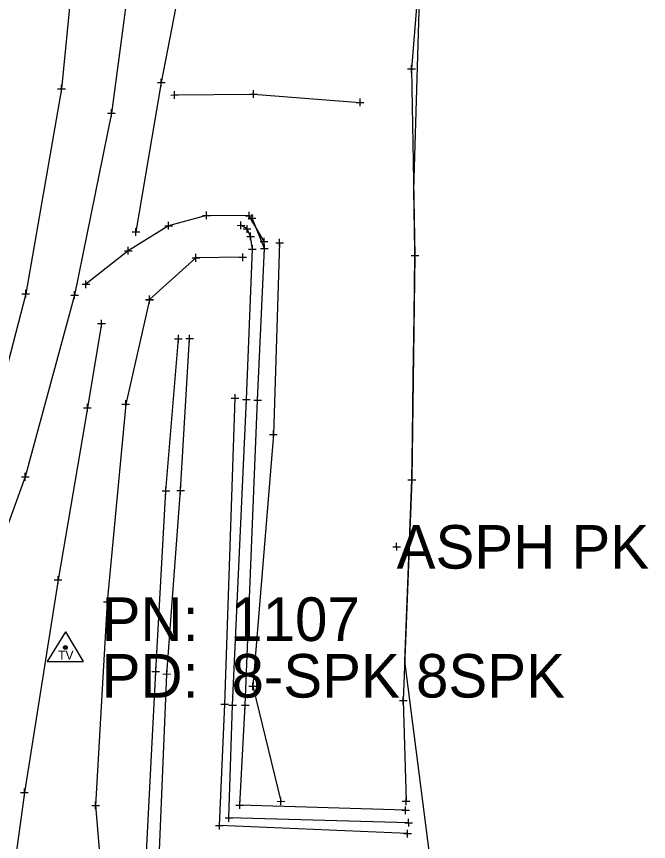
# Model space of a CAD drawing. Extents: x -1 to 1157254, y -1 to 2021979.
# Drawn here: x 1151689.1 to 1151793.6, y 2019275.4 to 2019411.8 of the extents above; entities that cross this region are included whole.
import ezdxf

# ---------------------------------------------------------------- set-up
doc = ezdxf.new("R2010")
doc.units = 0
for name, color, linetype in [('S_BREAKLINE', 7, 'Continuous'), ('S_BUILDING_ANNOT', 7, 'Continuous'), ('S_CTL_TABLE', 7, 'Continuous'), ('S_DRIVEWAY_ANNOT', 7, 'Continuous'), ('S_EDGE_BITUMINOUS_ANNOT', 7, 'Continuous'), ('S_EDGE_CONCRETE', 7, 'Continuous'), ('S_EDGE_CONCRETE_ANNOT', 7, 'Continuous'), ('S_EDGE_PAVEMENT', 7, 'Continuous'), ('S_EDGE_PAVEMENT_ANNOT', 7, 'Continuous'), ('S_ENV_CONSTRAINT', 7, 'Continuous'), ('S_FLAG_POLE', 7, 'Continuous'), ('S_GAS_PUMP_ISLAND_ANNOT', 7, 'Continuous'), ('S_GAS_UTILITIES_ANNOT', 7, 'Continuous'), ('S_GATE', 7, 'Continuous')]:
    doc.layers.add(name, color=color, linetype=linetype)

msp = doc.modelspace()

# ---------------------------------------------------------------- linework, layer by layer
at = {"layer": 'S_BREAKLINE'}
for p, q in [((1151697.17, 2019310.05), (1151694.16, 2019305.1)), ((1151697.17, 2019310.05), (1151700.11, 2019305.1)), ((1151694.16, 2019305.1), (1151700.11, 2019305.1))]:
    msp.add_line(p, q, dxfattribs=at)
for radius in [0.311, 0.183, 0.103]:
    msp.add_circle((1151697.17, 2019307.44), radius, dxfattribs=at)
at = {"layer": 'S_BUILDING_ANNOT'}
for p, q in [((1151695.89, 2019399.83), (1151697.17, 2019399.83)), ((1151696.53, 2019399.2), (1151696.53, 2019400.47)), ((1151696.53, 2019399.83), (1151696.53, 2019399.83)), ((1151714.59, 2019398.78), (1151715.86, 2019398.79)), ((1151715.23, 2019398.15), (1151715.22, 2019399.42)), ((1151715.22, 2019398.79), (1151715.22, 2019398.79)), ((1151727.63, 2019398.93), (1151728.9, 2019398.94)), ((1151728.27, 2019398.3), (1151728.26, 2019399.57)), ((1151728.27, 2019398.94), (1151728.27, 2019398.94)), ((1151745.24, 2019397.55), (1151746.51, 2019397.56)), ((1151745.88, 2019396.92), (1151745.88, 2019398.19)), ((1151745.88, 2019397.56), (1151745.88, 2019397.56)), ((1151704.14, 2019395.8), (1151705.42, 2019395.81)), ((1151704.78, 2019395.17), (1151704.78, 2019396.44)), ((1151704.78, 2019395.8), (1151704.78, 2019395.8)), ((1151720.5, 2019378.25), (1151720.5, 2019379.52)), ((1151727.58, 2019378.18), (1151727.58, 2019379.45)), ((1151719.86, 2019378.89), (1151721.14, 2019378.89)), ((1151720.5, 2019378.89), (1151720.5, 2019378.89)), ((1151726.94, 2019378.81), (1151728.22, 2019378.81)), ((1151727.4, 2019378.42), (1151728.67, 2019378.42)), ((1151727.58, 2019378.81), (1151727.58, 2019378.81)), ((1151728.04, 2019377.78), (1151728.03, 2019379.06)), ((1151728.04, 2019378.42), (1151728.04, 2019378.42)), ((1151713.59, 2019377.18), (1151714.87, 2019377.18)), ((1151714.23, 2019376.55), (1151714.23, 2019377.82)), ((1151714.23, 2019377.18), (1151714.23, 2019377.18)), ((1151725.56, 2019377.23), (1151726.83, 2019377.24)), ((1151726.2, 2019376.6), (1151726.19, 2019377.87)), ((1151726.19, 2019377.24), (1151726.19, 2019377.24)), ((1151726.57, 2019376.64), (1151727.84, 2019376.65)), ((1151727.2, 2019376.01), (1151727.2, 2019377.28)), ((1151727.2, 2019376.64), (1151727.2, 2019376.64)), ((1151727.16, 2019375.41), (1151728.43, 2019375.41)), ((1151727.8, 2019374.77), (1151727.8, 2019376.04)), ((1151727.8, 2019375.41), (1151727.8, 2019375.41)), ((1151728.11, 2019372.67), (1151728.1, 2019373.94)), ((1151729.38, 2019374.54), (1151730.65, 2019374.55)), ((1151730.01, 2019373.91), (1151730.01, 2019375.18)), ((1151730.01, 2019374.55), (1151730.01, 2019374.55)), ((1151730.07, 2019372.79), (1151730.07, 2019374.06)), ((1151706.94, 2019373.03), (1151708.21, 2019373.03)), ((1151707.58, 2019372.39), (1151707.57, 2019373.67)), ((1151707.58, 2019373.03), (1151707.58, 2019373.03)), ((1151727.47, 2019373.31), (1151728.74, 2019373.31)), ((1151728.1, 2019373.31), (1151728.1, 2019373.31)), ((1151729.43, 2019373.42), (1151730.71, 2019373.42)), ((1151730.07, 2019373.42), (1151730.07, 2019373.42)), ((1151699.93, 2019367.49), (1151701.2, 2019367.49)), ((1151700.57, 2019366.86), (1151700.57, 2019368.13)), ((1151700.57, 2019367.49), (1151700.57, 2019367.49)), ((1151689.99, 2019365.93), (1151691.26, 2019365.93)), ((1151690.63, 2019365.29), (1151690.62, 2019366.57)), ((1151690.62, 2019365.93), (1151690.62, 2019365.93)), ((1151698.05, 2019365.71), (1151699.32, 2019365.71)), ((1151698.69, 2019365.07), (1151698.68, 2019366.35)), ((1151698.68, 2019365.71), (1151698.68, 2019365.71)), ((1151715.86, 2019357.84), (1151715.86, 2019359.11)), ((1151717.7, 2019357.87), (1151717.69, 2019359.14)), ((1151715.22, 2019358.48), (1151716.5, 2019358.48)), ((1151715.86, 2019358.48), (1151715.86, 2019358.48)), ((1151717.06, 2019358.5), (1151718.33, 2019358.5)), ((1151717.69, 2019358.5), (1151717.69, 2019358.5)), ((1151726.46, 2019348.42), (1151727.74, 2019348.42)), ((1151727.1, 2019347.79), (1151727.1, 2019349.06)), ((1151727.1, 2019348.42), (1151727.1, 2019348.42)), ((1151728.31, 2019348.32), (1151729.58, 2019348.32)), ((1151728.95, 2019347.68), (1151728.94, 2019348.96)), ((1151728.95, 2019348.32), (1151728.95, 2019348.32)), ((1151690.54, 2019335.02), (1151690.54, 2019336.3)), ((1151689.9, 2019335.66), (1151691.17, 2019335.66)), ((1151690.54, 2019335.66), (1151690.54, 2019335.66)), ((1151713.16, 2019333.32), (1151714.43, 2019333.32)), ((1151713.8, 2019332.68), (1151713.8, 2019333.96)), ((1151713.8, 2019333.32), (1151713.8, 2019333.32)), ((1151715.59, 2019333.4), (1151716.87, 2019333.4)), ((1151716.23, 2019332.76), (1151716.23, 2019334.03)), ((1151716.23, 2019333.4), (1151716.23, 2019333.4)), ((1151751.31, 2019324.08), (1151752.58, 2019324.08)), ((1151751.95, 2019323.45), (1151751.94, 2019324.72)), ((1151751.94, 2019324.08), (1151751.94, 2019324.08)), ((1151711.46, 2019303.49), (1151712.73, 2019303.49)), ((1151712.1, 2019302.85), (1151712.1, 2019304.12)), ((1151712.1, 2019303.49), (1151712.1, 2019303.49)), ((1151713.29, 2019303.05), (1151714.56, 2019303.06)), ((1151713.92, 2019302.42), (1151713.92, 2019303.69)), ((1151713.92, 2019303.05), (1151713.92, 2019303.05)), ((1151724.17, 2019297.9), (1151725.45, 2019297.9)), ((1151724.81, 2019297.26), (1151724.81, 2019298.53)), ((1151724.81, 2019297.9), (1151724.81, 2019297.9)), ((1151726.27, 2019297.89), (1151727.54, 2019297.89)), ((1151726.91, 2019297.25), (1151726.91, 2019298.52)), ((1151726.91, 2019297.89), (1151726.91, 2019297.89)), ((1151725.37, 2019281.38), (1151726.64, 2019281.38)), ((1151726, 2019280.75), (1151726, 2019282.02)), ((1151726, 2019281.38), (1151726, 2019281.38)), ((1151753.41, 2019279.88), (1151753.41, 2019281.15)), ((1151724.22, 2019278.62), (1151724.22, 2019279.89)), ((1151752.78, 2019280.52), (1151754.05, 2019280.52)), ((1151753.41, 2019280.52), (1151753.41, 2019280.52)), ((1151723.58, 2019279.25), (1151724.85, 2019279.26)), ((1151724.22, 2019279.25), (1151724.22, 2019279.25)), ((1151753.29, 2019278.47), (1151754.56, 2019278.47)), ((1151753.93, 2019277.84), (1151753.92, 2019279.11)), ((1151753.93, 2019278.47), (1151753.93, 2019278.47))]:
    msp.add_line(p, q, dxfattribs=at)
at = {"layer": 'S_CTL_TABLE'}
for p, q in [((1151753.76, 2019403.09), (1151755.04, 2019403.1)), ((1151754.4, 2019402.46), (1151754.4, 2019403.73)), ((1151754.4, 2019403.1), (1151754.4, 2019403.1)), ((1151713.01, 2019400.21), (1151713.01, 2019401.48)), ((1151712.38, 2019400.84), (1151713.65, 2019400.85)), ((1151713.01, 2019400.84), (1151713.01, 2019400.84)), ((1151708.83, 2019375.51), (1151708.82, 2019376.78)), ((1151708.19, 2019376.14), (1151709.46, 2019376.15)), ((1151708.82, 2019376.15), (1151708.82, 2019376.15)), ((1151731.94, 2019374.36), (1151733.21, 2019374.36)), ((1151732.58, 2019373.72), (1151732.57, 2019375)), ((1151732.58, 2019374.36), (1151732.58, 2019374.36)), ((1151718.76, 2019371.23), (1151718.76, 2019372.51)), ((1151726.49, 2019371.32), (1151726.49, 2019372.6)), ((1151754.97, 2019371.59), (1151754.96, 2019372.87)), ((1151718.13, 2019371.87), (1151719.4, 2019371.87)), ((1151718.76, 2019371.87), (1151718.76, 2019371.87)), ((1151725.85, 2019371.96), (1151727.13, 2019371.96)), ((1151726.49, 2019371.96), (1151726.49, 2019371.96)), ((1151754.33, 2019372.23), (1151755.6, 2019372.23)), ((1151754.97, 2019372.23), (1151754.97, 2019372.23)), ((1151710.44, 2019364.92), (1151711.71, 2019364.92)), ((1151710.46, 2019365), (1151711.73, 2019365)), ((1151711.08, 2019364.29), (1151711.08, 2019365.56)), ((1151711.08, 2019364.92), (1151711.08, 2019364.92)), ((1151711.1, 2019364.36), (1151711.1, 2019365.64)), ((1151711.1, 2019365), (1151711.1, 2019365)), ((1151703.15, 2019360.37), (1151703.15, 2019361.64)), ((1151702.51, 2019361.01), (1151703.78, 2019361.01)), ((1151703.15, 2019361.01), (1151703.15, 2019361.01)), ((1151725.22, 2019348.05), (1151725.22, 2019349.32)), ((1151707.17, 2019347.04), (1151707.17, 2019348.31)), ((1151724.58, 2019348.68), (1151725.85, 2019348.68)), ((1151725.22, 2019348.68), (1151725.22, 2019348.68)), ((1151700.19, 2019347.09), (1151701.46, 2019347.09)), ((1151700.83, 2019346.45), (1151700.83, 2019347.72)), ((1151700.83, 2019347.09), (1151700.83, 2019347.09)), ((1151706.53, 2019347.67), (1151707.8, 2019347.68)), ((1151707.17, 2019347.67), (1151707.17, 2019347.67)), ((1151730.92, 2019342.67), (1151732.2, 2019342.67)), ((1151731.56, 2019342.04), (1151731.56, 2019343.31)), ((1151731.56, 2019342.67), (1151731.56, 2019342.67)), ((1151754.45, 2019334.5), (1151754.45, 2019335.78)), ((1151753.81, 2019335.14), (1151755.09, 2019335.14)), ((1151754.45, 2019335.14), (1151754.45, 2019335.14)), ((1151695.32, 2019318.6), (1151696.6, 2019318.6)), ((1151695.96, 2019317.97), (1151695.96, 2019319.24)), ((1151695.96, 2019318.6), (1151695.96, 2019318.6)), ((1151704.1, 2019314.33), (1151704.09, 2019315.61)), ((1151703.46, 2019314.97), (1151704.73, 2019314.97)), ((1151704.1, 2019314.97), (1151704.1, 2019314.97)), ((1151728.15, 2019300.4), (1151728.15, 2019301.67)), ((1151727.51, 2019301.03), (1151728.79, 2019301.04)), ((1151728.15, 2019301.04), (1151728.15, 2019301.04)), ((1151753.03, 2019298.04), (1151753.03, 2019299.32)), ((1151722.88, 2019298.08), (1151724.16, 2019298.08)), ((1151723.52, 2019297.44), (1151723.52, 2019298.72)), ((1151723.52, 2019298.08), (1151723.52, 2019298.08)), ((1151752.39, 2019298.68), (1151753.67, 2019298.68)), ((1151753.03, 2019298.68), (1151753.03, 2019298.68)), ((1151690.41, 2019282.85), (1151690.41, 2019284.12)), ((1151689.77, 2019283.49), (1151691.04, 2019283.49)), ((1151690.41, 2019283.49), (1151690.41, 2019283.49)), ((1151732.8, 2019281.37), (1151732.79, 2019282.64)), ((1151753.5, 2019281.39), (1151753.49, 2019282.66)), ((1151701.54, 2019281.33), (1151702.82, 2019281.33)), ((1151702.18, 2019280.69), (1151702.18, 2019281.97)), ((1151702.18, 2019281.33), (1151702.18, 2019281.33)), ((1151732.16, 2019282), (1151733.43, 2019282.01)), ((1151732.8, 2019282.01), (1151732.8, 2019282.01)), ((1151752.86, 2019282.03), (1151754.13, 2019282.03)), ((1151753.5, 2019282.03), (1151753.5, 2019282.03)), ((1151722.64, 2019277.35), (1151722.64, 2019278.62)), ((1151722, 2019277.98), (1151723.28, 2019277.99)), ((1151722.64, 2019277.99), (1151722.64, 2019277.99)), ((1151753.74, 2019276.02), (1151753.74, 2019277.29)), ((1151753.1, 2019276.66), (1151754.38, 2019276.66)), ((1151753.74, 2019276.66), (1151753.74, 2019276.66))]:
    msp.add_line(p, q, dxfattribs=at)
at = {"layer": 'S_DRIVEWAY_ANNOT'}
for points in [[(1151707.28, 2019119.22), (1151707.31, 2019121.64), (1151706.73, 2019125.65), (1151708.41, 2019137.61), (1151708.9, 2019170.67), (1151709.63, 2019190.98), (1151711.29, 2019217.86), (1151710.99, 2019253.65), (1151710.48, 2019271.45), (1151712.1, 2019303.49), (1151713.8, 2019333.32), (1151715.86, 2019358.48)], [(1151708.17, 2019119.52), (1151710.35, 2019123.41), (1151712.53, 2019137.75), (1151714.15, 2019169.64), (1151714.28, 2019190.43), (1151714.46, 2019217.29), (1151715, 2019254.38), (1151712.61, 2019271.25), (1151713.92, 2019303.05), (1151716.23, 2019333.4), (1151717.69, 2019358.5)]]:
    msp.add_lwpolyline(points, dxfattribs=at)
at = {"layer": 'S_EDGE_BITUMINOUS_ANNOT'}
for points in [[(1151761.21, 2019511.25), (1151760.22, 2019479.49), (1151757.52, 2019441.9), (1151754.4, 2019403.1), (1151754.97, 2019372.23), (1151754.45, 2019335.14), (1151753.03, 2019298.68), (1151753.5, 2019282.03)], [(1151716.07, 2019416.84), (1151713.01, 2019400.84), (1151708.82, 2019376.15)], [(1151732.58, 2019374.36), (1151731.56, 2019342.67), (1151728.15, 2019301.04), (1151732.8, 2019282.01)], [(1151726.49, 2019371.96), (1151718.76, 2019371.87), (1151711.1, 2019365)], [(1151711.08, 2019364.92), (1151707.17, 2019347.67), (1151704.1, 2019314.97), (1151702.18, 2019281.33), (1151706.09, 2019234.61), (1151701.22, 2019201.53), (1151696.45, 2019160.5), (1151692.95, 2019135.13), (1151701.84, 2019117.76), (1151721.37, 2019118.76), (1151724.84, 2019163.73), (1151726.85, 2019206.36), (1151729.22, 2019250.49), (1151749.23, 2019251.04), (1151748.83, 2019268.53), (1151719.6, 2019270.56)], [(1151703.15, 2019361.01), (1151700.83, 2019347.09), (1151695.96, 2019318.6), (1151690.41, 2019283.49), (1151684.45, 2019240.54), (1151681.26, 2019203.34), (1151669.08, 2019168.62), (1151663.09, 2019138.38)], [(1151753.74, 2019276.66), (1151722.64, 2019277.99), (1151723.52, 2019298.08), (1151725.22, 2019348.68)]]:
    msp.add_lwpolyline(points, dxfattribs=at)
at = {"layer": 'S_EDGE_CONCRETE'}
msp.add_lwpolyline([(1151704.86, 2019608.44), (1151705.24, 2019577.73), (1151704.48, 2019532.5), (1151704.1, 2019496.82), (1151702.93, 2019464.9), (1151696.53, 2019399.83), (1151690.62, 2019365.93), (1151683.01, 2019336.72), (1151673.3, 2019308.19), (1151660.32, 2019274.07), (1151648.25, 2019241.97), (1151632.02, 2019198.81), (1151613.86, 2019145.04), (1151594.26, 2019091.55), (1151580.36, 2019053.78), (1151566.62, 2019017.43), (1151557.29, 2018988.35), (1151554.82, 2018969.45), (1151556.64, 2018941.42)], dxfattribs=at)
at = {"layer": 'S_EDGE_CONCRETE_ANNOT'}
msp.add_lwpolyline([(1151715.22, 2019398.79), (1151728.27, 2019398.94), (1151745.88, 2019397.56)], dxfattribs=at)
at = {"layer": 'S_EDGE_PAVEMENT'}
msp.add_lwpolyline([(1151753.93, 2019278.47), (1151724.22, 2019279.25), (1151724.81, 2019297.9), (1151727.1, 2019348.42), (1151728.1, 2019373.31), (1151727.8, 2019375.41), (1151727.2, 2019376.64), (1151726.19, 2019377.24)], dxfattribs=at)
at = {"layer": 'S_EDGE_PAVEMENT_ANNOT'}
msp.add_lwpolyline([(1151753.41, 2019280.52), (1151726, 2019281.38), (1151726.91, 2019297.89), (1151728.95, 2019348.32), (1151730.07, 2019373.42), (1151728.04, 2019378.42)], dxfattribs=at)
at = {"layer": 'S_ENV_CONSTRAINT'}
msp.add_lwpolyline([(1151730.01, 2019374.55), (1151727.58, 2019378.81), (1151720.5, 2019378.89), (1151714.23, 2019377.18), (1151707.58, 2019373.03), (1151700.57, 2019367.49)], dxfattribs=at)
at = {"layer": 'S_FLAG_POLE'}
msp.add_lwpolyline([(1151715.45, 2019596.2), (1151715.07, 2019579.24), (1151714.27, 2019533.29), (1151711.4, 2019496.69), (1151710.6, 2019463.15), (1151708.62, 2019424.41), (1151704.78, 2019395.8), (1151698.68, 2019365.71), (1151690.54, 2019335.66), (1151679.94, 2019306.53), (1151667.35, 2019271.18), (1151655.32, 2019239.37), (1151639.86, 2019196.4), (1151634.5, 2019181.31), (1151615.7, 2019127.93), (1151601.48, 2019087.7), (1151587.68, 2019050.48), (1151575.6, 2019015.8), (1151564.48, 2018986.56), (1151559.43, 2018965.1), (1151561.48, 2018942.51)], dxfattribs=at)
at = {"layer": 'S_GAS_PUMP_ISLAND_ANNOT'}
msp.add_lwpolyline([(1151758.42, 2019265.24), (1151753.28, 2019305.16), (1151753.67, 2019315.15), (1151754.06, 2019325.15), (1151754.45, 2019335.14), (1151754.55, 2019342.23), (1151754.69, 2019352.23), (1151754.83, 2019362.23), (1151754.97, 2019372.23), (1151754.95, 2019373.1), (1151754.77, 2019383.1), (1151755.92, 2019421.96), (1151756.72, 2019431.93), (1151757.52, 2019441.9), (1151758.07, 2019449.57), (1151758.78, 2019459.54), (1151759.5, 2019469.51), (1151776.75, 2019512.28), (1151782.76, 2019547.74), (1151785.49, 2019575.39), (1151788.46, 2019604.43)], dxfattribs=at)

# ---------------------------------------------------------------- texts
at = {"layer": 'S_BREAKLINE'}
msp.add_text('TV', height=1.499, dxfattribs=at).set_placement((1151695.96, 2019305.43))
at = {"layer": 'S_GAS_UTILITIES_ANNOT'}
for s, p in [('PN: ', (1151703.17, 2019308.52)), ('1107', (1151724.43, 2019308.52)), ('PD: ', (1151703.17, 2019299.16)), ('8-SPK 8SPK', (1151724.64, 2019299.16))]:
    msp.add_text(s, height=7.2, dxfattribs=at).set_placement(p)
at = {"layer": 'S_GATE'}
msp.add_text('ASPH PK', height=7.2, dxfattribs=at).set_placement((1151751.94, 2019320.48))

doc.saveas('drawing.dxf')
